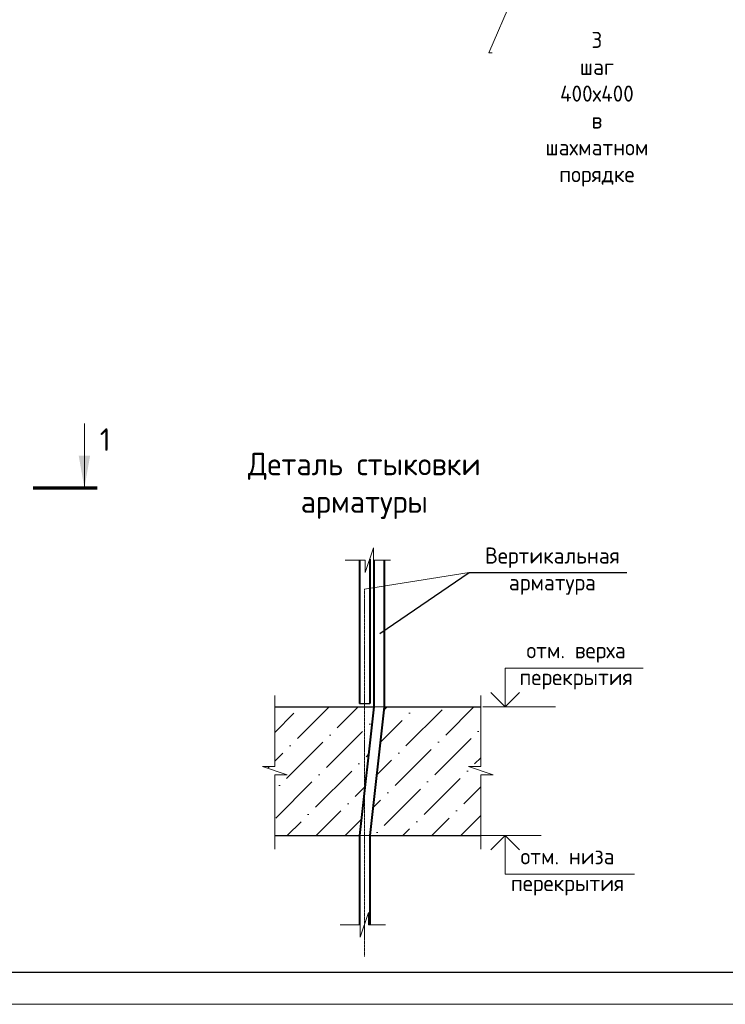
# Model space of a CAD drawing. Header units: millimetres. Extents: x 369815 to 1481759, y -423071 to -27917.
# Tile 242 of 380: x 604194 to 615147, y -198192 to -182900. Entities that reach past the tile are written whole.
import ezdxf
from ezdxf import colors
from ezdxf.entities.mleader import LeaderData, LeaderLine
from ezdxf.math import Vec2, Vec3

# ---------------------------------------------------------------- set-up
doc = ezdxf.new("R2010")
doc.units = ezdxf.units.MM
doc.linetypes.add('CENTER2', pattern=[28.575, 19.05, -3.175, 3.175, -3.175])
for name, color, linetype, lineweight in [('Выноски', 20, 'Continuous', 20), ('подоснова', 151, 'Continuous', 5), ('размер', 1, 'Continuous', 25), ('РАЗМЕРЫ', 1, 'Continuous', 9), ('Текст', 7, 'Continuous', 25), ('ТОНКИЕ', 7, 'Continuous', 9)]:
    doc.layers.add(name, color=color, linetype=linetype, lineweight=lineweight)
doc.layers.add('ТОЛСТЫЕ_ОСНОВНЫЕ', color=6, linetype='Continuous')
doc.styles.add('GOST-2.304_Type-B', font='GOST_Common.ttf')
doc.styles.add('style_Tonin', font='simplex.shx', dxfattribs={"width": 0.9})
doc.styles.add('ГОСТ', font='GOST_Common.ttf')
doc.dimstyles.new('20', dxfattribs={"dimtxt": 2.5, "dimasz": 2.5, "dimexe": 1.25, "dimexo": 0.625, "dimtad": 1, "dimdec": 0, "dimlfac": 20, "dimtxsty": 'style_Tonin', "dimblk": 'ARCHTICK', "dimcen": 0, "dimclrt": 256, "dimadec": 0, "dimazin": 0, "dimtfac": 1, "dimtdec": 0, "dimtmove": 0, "dimatfit": 0, "dimfxl": 1, "dimarcsym": 0})

# ---------------------------------------------------------------- blocks, each defined once
blk = doc.blocks.new('штамп кж1.1')
at = {"layer": 'Текст', "color": 7, "attachment_point": 1, "style": 'ГОСТ'}
for s, width, heights, insert, char_height in [('\\pi594.35517;{\\fTimes New Roman|b0|i0|c204|p18;\\C256;Строительство жилого комплекса со  встроенными помещениями \\P\\pi1441.86779;общественного-делового, коммерческого назначения и \\P\\pi41.3631;поликлиническим учреждением по адресу: г. Чита, ул. 1-я Коллективная}', 11543.07, [0], (411117, -81801), 250), ('\\pi389.01406;{\\fTimes New Roman|b0|i0|c204|p18;\\C256;«Жилой дом со встроенными помещениями \\P\\pi641.91601;общественно-делового и коммерческого \\P\\pi302.06381;назначения на первом этаже здания», поз. 3.1\\P}', 7000, [1500], (410844, -83331), 225)]:
    blk.add_mtext_dynamic_manual_height_columns(s, width=width, gutter_width=12.5, heights=heights, dxfattribs=dict(at, insert=insert, char_height=char_height))
blk = doc.blocks.new('_None')
blk = doc.blocks.new('*U78')
at = {"layer": 'ТОЛСТЫЕ_ОСНОВНЫЕ', "color": 6}
blk.add_lwpolyline([(20, 5), (415, 5), (415, 292), (20, 292)], close=True, dxfattribs=at)
at = {"layer": 'ТОНКИЕ'}
blk.add_lwpolyline([(0, 0), (420, 0), (420, 297), (0, 297)], close=True, dxfattribs=at)
blk = doc.blocks.new('_ArchTick')
at = {"color": 0, "linetype": 'ByBlock', "const_width": 0.15}
blk.add_lwpolyline([(-0.5, -0.5), (0.5, 0.5)], dxfattribs=at)

msp = doc.modelspace()

# ---------------------------------------------------------------- hatches: boundary and pattern name
at = {"lineweight": 5}
h = msp.add_hatch(dxfattribs=at)
h.set_pattern_fill('ANSI36', color=256, scale=100, style=0)
h.set_pattern_definition([(45, (420649.7, -258443.15), (168.3798, 617.3926), [793.75, -158.75, 0, -158.75])])
h.paths.add_polyline_path([(609693.1, -193571.3), (609548.9, -193571.3), (609548.9, -194847.2)])
h.paths.add_polyline_path([(611351.2, -193571.3), (609853.1, -193571.3), (609627, -195571.3), (611351.2, -195571.3), (611351.2, -194626.7), (611542.5, -194626.7), (611159.9, -194499.2), (611351.2, -194499.2)])
h.paths.add_polyline_path([(609548.9, -193571.3), (608154.3, -193571.3), (608154.3, -194499.2), (607963, -194499.2), (608345.6, -194626.7), (608154.3, -194626.7), (608154.3, -195571.3), (609467, -195571.3), (609548.9, -194847.2)])
at = {"layer": 'Выноски'}
msp.add_hatch(color=256, dxfattribs=at).paths.add_polyline_path([(605198.7, -190173.3), (605286.8, -189673.3), (605110.5, -189673.3)], flags=0)

# ---------------------------------------------------------------- linework, layer by layer
at = {"color": 0, "lineweight": 40}
for p, q in [((609467, -191289.8, -3100), (609467, -193521.3, -3100)), ((609627, -191280, -3100), (609627, -193521.3, -3100))]:
    msp.add_line(p, q, dxfattribs=at)
at = {"lineweight": 20}
for p, q in [((609548.9, -191746.9, -3100), (611169.4, -191483.7, -3100)), ((611262.8, -195571.3, -3100), (612288.5, -195571.3, -3100))]:
    msp.add_line(p, q, dxfattribs=at)
at = {"color": 0, "linetype": 'CENTER2', "lineweight": 18}
msp.add_line((609548.9, -191746.9, -3100), (609548.9, -197448.8, -3100), dxfattribs=at)
at = {"color": 0, "lineweight": 30}
for p, q in [((608154.3, -193571.3, -3100), (609693.1, -193571.3, -3100)), ((609467, -193521.3, -3100), (609627, -193521.3, -3100)), ((609853.1, -193571.3, -3100), (611351.2, -193571.3, -3100)), ((608151.5, -195571.3, -3100), (609467, -195571.3, -3100)), ((609627, -195571.3, -3100), (611348.3, -195571.3, -3100))]:
    msp.add_line(p, q, dxfattribs=at)
at = {"lineweight": 15}
for p, q in [((609693.1, -193571.3, -3100), (609853.1, -193571.3, -3100)), ((609467, -195571.3, -3100), (609627, -195571.3, -3100))]:
    msp.add_line(p, q, dxfattribs=at)
at = {"lineweight": 20, "ltscale": 50}
msp.add_line((611384, -193571.3, -3100), (612510.9, -193571.3, -3100), dxfattribs=at)
at = {"linetype": 'ByBlock', "lineweight": 18, "elevation": -3100}
for points in [[(609248.2, -191291.8), (609559.3, -191291.8), (609559.3, -191483.1), (609686.8, -191100.5), (609686.8, -191291.8), (609951.2, -191291.8)], [(608154.3, -193398.1), (608154.3, -194499.2), (607963, -194499.2), (608345.6, -194626.7), (608154.3, -194626.7), (608154.3, -195783.6)], [(611351.2, -193398.1), (611351.2, -194499.2), (611159.9, -194499.2), (611542.5, -194626.7), (611351.2, -194626.7), (611351.2, -195783.6)], [(609170.2, -196959.4), (609481.3, -196959.4), (609481.3, -197150.7), (609608.8, -196768.2), (609608.8, -196959.4), (609873.1, -196959.4)]]:
    msp.add_lwpolyline(points, dxfattribs=at)
at = {"color": 0, "lineweight": 40, "elevation": -3100}
for points in [[(609693.1, -191291.8), (609693.1, -193571.3), (609467, -195571.3), (609467, -196959.4)], [(609853.1, -191291.8), (609853.1, -193571.3), (609627, -195571.3), (609627, -196959.4)]]:
    msp.add_lwpolyline(points, dxfattribs=at)
at = {"lineweight": 30, "elevation": -3100}
for points in [[(611954.1, -193350.6), (611731, -193571.3), (611508, -193350.6)], [(611954.1, -195791.9), (611731, -195571.3), (611508, -195791.9)]]:
    msp.add_lwpolyline(points, dxfattribs=at)
at = {"layer": 'Выноски'}
msp.add_line((605198.7, -190173.3, 3100), (605198.7, -189173.3, 3100), dxfattribs=at)
at = {"layer": 'Выноски', "elevation": 3100}
msp.add_lwpolyline([(604398.7, -190173.3, 50, 50, 0), (605398.7, -190173.3, 50, 50, 0)], format="xyseb", dxfattribs=at)
at = {"layer": 'подоснова', "elevation": -3100}
for points in [[(611731, -193571.3), (611731, -192971.3), (613872.6, -192971.3)], [(611731, -195571.3), (611731, -196171.3), (613739.8, -196171.3)]]:
    msp.add_lwpolyline(points, dxfattribs=at)

# ---------------------------------------------------------------- block references
at = {"xscale": 100, "yscale": 100, "zscale": 100}
msp.add_blockref('*U78', (592184.7, -198191.8, 3100), dxfattribs=at)
at = {"layer": 'размер'}
for p in [(70023.8, -111557.6, 3100), (120612.6, -111557.6, 3100), (165719.5, -111557.6, 3100)]:
    msp.add_blockref('штамп кж1.1', p, dxfattribs=at)

# ---------------------------------------------------------------- texts
at = {"ltscale": 100, "char_height": 250, "width": 17398.124, "attachment_point": 1, "style": 'GOST-2.304_Type-B'}
for insert in [(525468.6, -188536.5, 3100), (570575.4, -188536.5, 3100)]:
    msp.add_mtext('\\pi-750,l750,t750,5000;1.^IОбщие примечания см. лист 1\\P2.^IШпильки поз.3 устанавливать с шагом 400 по вертикали и с шагом  400 по горизонтали .\\P3.^IАрмирование пилонов  выполнять отдельными стержнями. Арматуру вязать вязальной проволокой в каждом пересечении.\\P{\\C7;4.^IДиаметр оправки стержня при d<20мм - 5d, при d≥20мм - 8d}', dxfattribs=dict(at, insert=insert))
at = {"layer": 'Выноски', "style": 'GOST-2.304_Type-B'}
msp.add_text('1', height=350, dxfattribs=at).set_placement((605438, -189596.5, 3100))
at = {"layer": 'РАЗМЕРЫ', "attachment_point": 5, "style": 'GOST-2.304_Type-B'}
for s, insert, char_height in [('Деталь стыковки\\Pарматуры ', (609543.7, -190139.7), 350), ('Вертикальная\\Pарматура', (612462.7, -191464.6), 250), ('отм. верха \\Pперекрытия', (612830.4, -192935.1), 250), ('отм. низа \\Pперекрытия', (612697.6, -196135.1), 250)]:
    msp.add_mtext_dynamic_manual_height_columns(s, width=3941.213, gutter_width=625, heights=[0], dxfattribs=dict(at, insert=insert, char_height=char_height))
at = {"layer": 'Текст', "color": 7, "char_height": 250, "attachment_point": 1, "style": 'ГОСТ'}
for s, insert in [('\\pi3500;{\\C0;\\P\\pi1371.59091;План пилонов} 2-5-го этажа{\\H1.83333x; }', (480882.1, -196191.8, 3100)), ('\\pi3500;{\\C256;\\P\\pi2264.39394;Пилон П1 (2-5ЭТ)}', (531471, -196191.8, 3100)), ('\\pi3500;{\\C256;\\P\\pi2239.39394;Пилон П2 (2-5ЭТ)}', (576577.8, -196191.8, 3100))]:
    msp.add_mtext_dynamic_manual_height_columns(s, width=7000, gutter_width=12.5, heights=[1500], dxfattribs=dict(at, insert=insert))

# ---------------------------------------------------------------- leaders
at = {"layer": 'подоснова', "has_arrowhead": 0}
msp.add_leader([(609783.9, -192431.5, -3100), (611169.4, -191483.7, -3100), (613620.9, -191483.7, -3100)], dimstyle='20', override={"dimasz": 1.5, "dimldrblk": 'Dot'}, dxfattribs=at)
at = {"layer": 'подоснова'}
ml = msp.add_multileader_mtext('Standard', dxfattribs=at)
ml.set_content('3 шаг 400х400 \\Pв шахматном порядке ', color=256, style='GOST-2.304_Type-B')
ml.set_leader_properties(color=256, linetype='ByLayer', lineweight=15)
ml.set_arrow_properties(name='NONE')
ml.build(insert=Vec2(0, 0))
ml.multileader.update_dxf_attribs({"text_left_attachment_type": 6, "text_right_attachment_type": 6, "dogleg_length": 10, "arrow_head_size": 18})
ctx = ml.context
ctx.base_point, ctx.char_height, ctx.arrow_head_size, ctx.landing_gap_size, ctx.plane_origin = Vec3(611485.7, -183414.8, 3100), 250, 18, 20, Vec3(609512.1, -181080.9, 3100)
ctx.left_attachment, ctx.right_attachment, ctx.text_align_type = 6, 6, 1
notes = []
notes.append((ctx, [(0, (1, 1, 0), (611475.7, -183414.8, 3100), (1, 0), 10, [(1, [(611197.1, -180372, 3100), (612797.1, -180372, 3100)], 0, [])])]))
ctx.mtext.insert, ctx.mtext.width, ctx.mtext.alignment, ctx.mtext.flow_direction = Vec3(613153.8, -183089.8, 3100), 22.898, 2, 5
for ctx, leaders in notes:
    for number, flags, end, landing, length, lines in leaders:
        leader = LeaderData()
        leader.index, (leader.has_last_leader_line, leader.has_dogleg_vector, leader.attachment_direction) = number, flags
        leader.last_leader_point, leader.dogleg_vector, leader.dogleg_length = Vec3(end), Vec3(landing), length
        for number, points, colour, breaks in lines:
            line = LeaderLine()
            line.index, line.vertices, line.color, line.breaks = number, Vec3.list(points), colors.encode_raw_color(colour), breaks
            leader.lines.append(line)
        ctx.leaders.append(leader)

doc.saveas('drawing.dxf')
